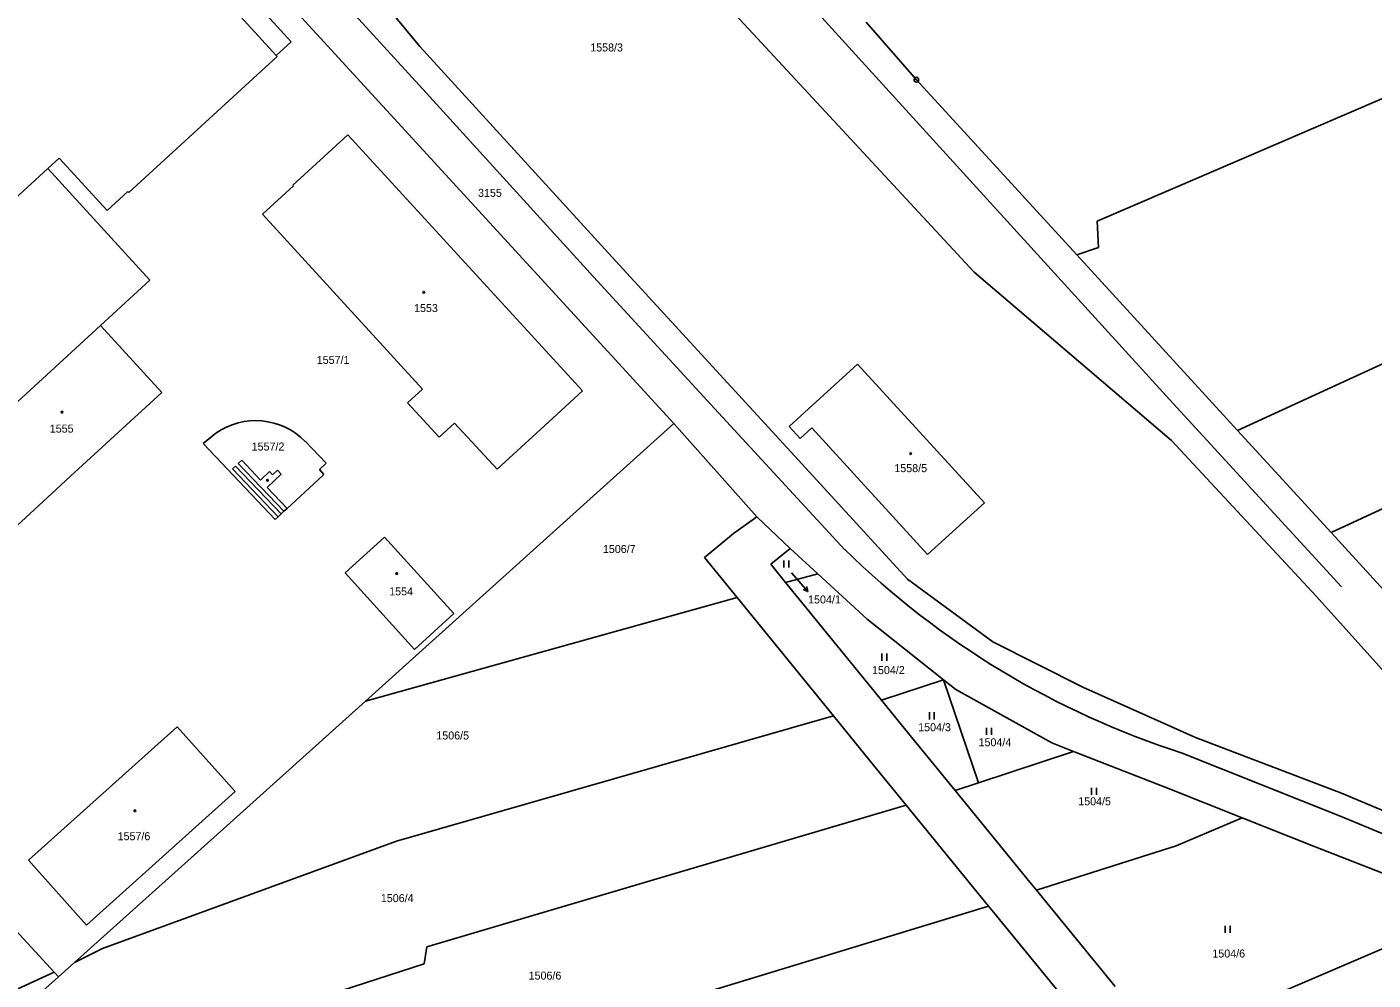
# Model space of a CAD drawing. Extents: x -736345 to -729997, y -1130177 to -1122501.
# Drawn here: x -733397.6 to -733111.6, y -1125578.7 to -1125376.3 of the extents above; entities that cross this region are included whole.
import ezdxf

# ---------------------------------------------------------------- set-up
doc = ezdxf.new("R2010")
doc.units = 0
for name, color, linetype in [('Vrstva 1', 7, 'Continuous'), ('Vrstva 10', 7, 'Continuous'), ('Vrstva 16', 7, 'Continuous'), ('Vrstva 18', 7, 'Continuous'), ('Vrstva 19', 7, 'Continuous'), ('Vrstva 25', 7, 'Continuous'), ('Vrstva 4', 7, 'Continuous')]:
    doc.layers.add(name, color=color, linetype=linetype)

msp = doc.modelspace()

# ---------------------------------------------------------------- linework, layer by layer
at = {"layer": 'Vrstva 1'}
for points in [[(-733260.21, -1125460.52), (-733397.15, -1125311.11)], [(-733367.71, -1125315.63), (-733314.19, -1125380.43)], [(-733296.73, -1125320.08), (-733196.34, -1125428.37)], [(-733341.49, -1125379.42), (-733377.89, -1125339.6)], [(-733219.34, -1125375.28), (-733208.63, -1125387.47)], [(-733344.66, -1125382.32), (-733341.49, -1125379.42)], [(-733344.44, -1125382.56), (-733375.99, -1125411.46)], [(-733344.66, -1125382.32), (-733344.44, -1125382.56)], [(-733272.56, -1125425.97), (-733314.19, -1125380.43)], [(-733208.63, -1125387.47), (-733174.55, -1125424.69)], [(-733170.25, -1125417.54), (-733109.61, -1125391.44)], [(-733329.48, -1125399.21), (-733341.13, -1125409.86)], [(-733279.6, -1125453.59), (-733329.48, -1125399.21)], [(-733390.81, -1125404.13), (-733393.23, -1125406.34)], [(-733380.61, -1125415.27), (-733390.81, -1125404.13)], [(-733393.23, -1125406.34), (-733409.16, -1125420.92)], [(-733393.23, -1125406.34), (-733371.5, -1125430.08)], [(-733376.2, -1125411.23), (-733380.61, -1125415.27)], [(-733375.99, -1125411.46), (-733376.2, -1125411.23)], [(-733340.98, -1125410.03), (-733347.58, -1125416.06)], [(-733341.13, -1125409.86), (-733340.98, -1125410.03)], [(-733347.58, -1125416.06), (-733313.58, -1125453.21)], [(-733169.99, -1125423.12), (-733170.25, -1125417.54)], [(-733174.55, -1125424.69), (-733169.99, -1125423.12)], [(-733174.55, -1125424.69), (-733140.42, -1125461.97)], [(-733232.17, -1125469.97), (-733272.56, -1125425.97)], [(-733196.34, -1125428.37), (-733154.46, -1125464.13)], [(-733371.5, -1125430.08), (-733381.98, -1125439.69)], [(-733140.42, -1125461.97), (-733081.18, -1125434.8)], [(-733413.76, -1125468.82), (-733381.98, -1125439.69)], [(-733381.98, -1125439.69), (-733369.01, -1125453.89)], [(-733233.22, -1125458.91), (-733221.18, -1125447.88)], [(-733221.18, -1125447.88), (-733194.19, -1125477.33)], [(-733369.01, -1125453.89), (-733388.36, -1125471.71)], [(-733313.58, -1125453.21), (-733316.78, -1125456.15)], [(-733285.07, -1125458.61), (-733279.6, -1125453.59)], [(-733316.78, -1125456.15), (-733310.07, -1125463.44)], [(-733297.75, -1125470.24), (-733285.07, -1125458.61)], [(-733235.65, -1125461.14), (-733233.22, -1125458.91)], [(-733120.54, -1125483.69), (-733067.84, -1125459.32)], [(-733357.5, -1125462.58), (-733360.17, -1125464.78)], [(-733260.21, -1125460.52), (-733325.69, -1125519.46)], [(-733310.07, -1125463.44), (-733306.79, -1125460.42)], [(-733306.79, -1125460.42), (-733297.75, -1125470.24)], [(-733260.21, -1125460.52), (-733242.52, -1125480.3)], [(-733233.31, -1125463.69), (-733235.65, -1125461.14)], [(-733230.88, -1125461.46), (-733233.31, -1125463.69)], [(-733206.26, -1125488.35), (-733230.88, -1125461.46)], [(-733140.42, -1125461.97), (-733120.54, -1125483.69)], [(-733360.17, -1125464.78), (-733344.92, -1125480.9)], [(-733334.03, -1125468.94), (-733338.55, -1125464.29)], [(-733154.46, -1125464.13), (-733123.67, -1125497.25)], [(-733335.74, -1125472.47), (-733334.54, -1125471.37)], [(-733335.48, -1125470.29), (-733334.03, -1125468.94)], [(-733334.54, -1125471.37), (-733335.48, -1125470.29)], [(-733210.52, -1125493.59), (-733232.17, -1125469.97)], [(-733391.36, -1125474.47), (-733400.73, -1125483.09)], [(-733388.36, -1125471.71), (-733391.36, -1125474.47)], [(-733342.36, -1125478.55), (-733335.74, -1125472.47)], [(-733194.19, -1125477.33), (-733206.26, -1125488.35)], [(-733344.26, -1125480.3), (-733343.6, -1125479.68)], [(-733343.6, -1125479.68), (-733343.02, -1125479.15)], [(-733343.02, -1125479.15), (-733342.36, -1125478.55)], [(-733344.92, -1125480.9), (-733344.26, -1125480.3)], [(-733242.52, -1125480.3), (-733247.48, -1125483.9)], [(-733242.52, -1125480.3), (-733235.48, -1125487.03)], [(-733321.68, -1125484.65), (-733330.05, -1125492.24)], [(-733321.68, -1125484.65), (-733306.95, -1125500.9)], [(-733247.48, -1125483.9), (-733253.69, -1125488.95)], [(-733120.54, -1125483.69), (-733102.6, -1125503.29)], [(-733235.48, -1125487.03), (-733239.61, -1125490.4)], [(-733229.56, -1125492.46), (-733235.48, -1125487.03)], [(-733246.75, -1125497.48), (-733253.69, -1125488.95)], [(-733236.43, -1125494.3), (-733239.61, -1125490.4)], [(-733315.32, -1125508.49), (-733330.05, -1125492.24)], [(-733229.56, -1125492.46), (-733236.43, -1125494.3)], [(-733216.09, -1125519.28), (-733236.43, -1125494.3)], [(-733219.13, -1125502.04), (-733229.56, -1125492.46)], [(-733192.41, -1125506.87), (-733210.52, -1125493.59)], [(-733123.67, -1125497.25), (-733090.84, -1125533.74)], [(-733246.75, -1125497.48), (-733325.69, -1125519.46)], [(-733246.75, -1125497.48), (-733226.29, -1125522.59)], [(-733306.95, -1125500.9), (-733315.32, -1125508.49)], [(-733219.13, -1125502.04), (-733202.86, -1125514.98)], [(-733173.27, -1125516.51), (-733192.41, -1125506.87)], [(-733216.09, -1125519.28), (-733202.86, -1125514.98)], [(-733202.86, -1125514.98), (-733200.27, -1125517.04)], [(-733195.48, -1125536.84), (-733202.86, -1125514.98)], [(-733200.27, -1125517.04), (-733179.89, -1125528.35)], [(-733149.35, -1125527.18), (-733173.27, -1125516.51)], [(-733325.69, -1125519.46), (-733355.16, -1125545.99)], [(-733210.61, -1125526), (-733216.09, -1125519.28)], [(-733226.29, -1125522.59), (-733319.08, -1125549.26)], [(-733226.29, -1125522.59), (-733218.37, -1125532.32)], [(-733365.73, -1125524.91), (-733397.34, -1125553.29)], [(-733353.37, -1125538.67), (-733365.73, -1125524.91)], [(-733200.44, -1125538.47), (-733210.61, -1125526)], [(-733175.24, -1125530.17), (-733179.89, -1125528.35)], [(-733118.32, -1125539.01), (-733149.35, -1125527.18)], [(-733195.48, -1125536.84), (-733175.24, -1125530.17)], [(-733175.24, -1125530.17), (-733155.1, -1125538.03)], [(-733218.37, -1125532.32), (-733210.82, -1125541.57)], [(-733195.48, -1125536.84), (-733200.44, -1125538.47)], [(-733384.99, -1125567.05), (-733353.37, -1125538.67)], [(-733200.44, -1125538.47), (-733184.55, -1125557.95)], [(-733155.1, -1125538.03), (-733139.4, -1125544.26)], [(-733075.54, -1125557.02), (-733118.32, -1125539.01)], [(-733210.82, -1125541.57), (-733312.66, -1125571.71)], [(-733210.82, -1125541.57), (-733193.31, -1125563.03)], [(-733355.16, -1125545.99), (-733387.54, -1125575.01)], [(-733139.4, -1125544.26), (-733153.45, -1125550.19)], [(-733139.4, -1125544.26), (-733124.63, -1125550.12)], [(-733381.55, -1125572.03), (-733319.08, -1125549.26)], [(-733183.16, -1125559.65), (-733153.45, -1125550.19)], [(-733089.96, -1125563.68), (-733124.63, -1125550.12)], [(-733397.34, -1125553.29), (-733384.99, -1125567.05)], [(-733412.17, -1125555.03), (-733391.86, -1125577.04)], [(-733183.16, -1125559.65), (-733184.55, -1125557.95)], [(-733171.14, -1125574.33), (-733183.16, -1125559.65)], [(-733193.31, -1125563.03), (-733304.38, -1125596.92)], [(-733193.31, -1125563.03), (-733192.29, -1125564.28)], [(-733192.29, -1125564.28), (-733178.89, -1125580.67)], [(-733089.96, -1125563.68), (-733137.08, -1125583.88)], [(-733313.27, -1125575.31), (-733312.66, -1125571.71)], [(-733387.54, -1125575.01), (-733381.55, -1125572.03)], [(-733166.4, -1125580.1), (-733171.14, -1125574.33)], [(-733403.09, -1125582.26), (-733391.86, -1125577.04)], [(-733390.93, -1125578.05), (-733391.86, -1125577.04)], [(-733387.54, -1125575.01), (-733390.93, -1125578.05)], [(-733363.71, -1125591.67), (-733313.27, -1125575.31)], [(-733390.93, -1125578.05), (-733399.56, -1125585.78)]]:
    msp.add_lwpolyline(points, dxfattribs=at)
msp.add_arc((-733349.034, -1125474.622), 14.72, 44.53314, 125.10972, dxfattribs=at)
at = {"layer": 'Vrstva 10'}
for points in [[(-733346.77, -1125353.12), (-733312.01, -1125391.12)], [(-733197.98, -1125408.03), (-733229.48, -1125373.51)], [(-733312.01, -1125391.12), (-733277.29, -1125429.32)], [(-733154.87, -1125455.39), (-733197.98, -1125408.03)], [(-733277.29, -1125429.32), (-733250.73, -1125458.21)], [(-733118.29, -1125495.22), (-733154.87, -1125455.39)], [(-733250.73, -1125458.21), (-733223.84, -1125487.33)], [(-733152.17, -1125530.55), (-733118.41, -1125544.02)], [(-733076.41, -1125561.41), (-733118.41, -1125544.02)]]:
    msp.add_lwpolyline(points, dxfattribs=at)
msp.add_arc((-733096.102, -1125356.541), 182.819, 225.63169, 252.14238, dxfattribs=at)
at = {"layer": 'Vrstva 16'}
msp.add_lwpolyline([(-733235.18, -1125492.25), (-733233.66, -1125493.97)], dxfattribs=at)
at = {"layer": 'Vrstva 25'}
for points in [[(-733236.817, -1125491.115), (-733236.817, -1125489.615)], [(-733235.783, -1125491.115), (-733235.783, -1125489.615)], [(-733233.66, -1125493.97), (-733231.68, -1125496.223)], [(-733231.965, -1125495.142), (-733231.68, -1125496.223), (-733232.716, -1125495.802)], [(-733215.957, -1125510.895), (-733215.957, -1125509.395)], [(-733214.923, -1125510.895), (-733214.923, -1125509.395)], [(-733205.887, -1125523.355), (-733205.887, -1125521.855)], [(-733204.853, -1125523.355), (-733204.853, -1125521.855)], [(-733193.757, -1125526.655), (-733193.757, -1125525.155)], [(-733192.723, -1125526.655), (-733192.723, -1125525.155)], [(-733171.437, -1125539.385), (-733171.437, -1125537.885)], [(-733170.403, -1125539.385), (-733170.403, -1125537.885)], [(-733143.017, -1125568.685), (-733143.017, -1125567.185)], [(-733141.983, -1125568.685), (-733141.983, -1125567.185)]]:
    msp.add_lwpolyline(points, dxfattribs=at)
for centre, radius in [((-733208.63, -1125387.47), 0.5), ((-733208.63, -1125387.47), 0.032), ((-733313.31, -1125432.63), 0.175), ((-733390.19, -1125458.09), 0.175), ((-733209.86, -1125466.93), 0.175), ((-733346.53, -1125472.59), 0.175), ((-733319.06, -1125492.38), 0.175), ((-733374.7, -1125542.78), 0.175)]:
    msp.add_circle(centre, radius, dxfattribs=at)
at = {"layer": 'Vrstva 4'}
for points in [[(-733376.6, -1125347.38), (-733344.66, -1125382.32)], [(-733352.01, -1125468.31), (-733352.74, -1125469)], [(-733348.04, -1125472.53), (-733352.01, -1125468.31)], [(-733353.32, -1125469.54), (-733353.97, -1125470.16)], [(-733353.97, -1125470.16), (-733344.26, -1125480.3)], [(-733343.6, -1125479.68), (-733353.32, -1125469.54)], [(-733352.74, -1125469), (-733343.02, -1125479.15)], [(-733346.1, -1125470.7), (-733348.04, -1125472.53)], [(-733346.56, -1125474.09), (-733343.6, -1125471.3)], [(-733345.45, -1125471.39), (-733346.1, -1125470.7)], [(-733344.42, -1125470.43), (-733345.45, -1125471.39)], [(-733343.6, -1125471.3), (-733344.42, -1125470.43)], [(-733342.36, -1125478.55), (-733346.56, -1125474.09)]]:
    msp.add_lwpolyline(points, dxfattribs=at)

# ---------------------------------------------------------------- texts
at = {"layer": 'Vrstva 16'}
msp.add_text('1504/1', height=1.7, dxfattribs=at).set_placement((-733231.66, -1125498.74))
at = {"layer": 'Vrstva 18'}
for s, height, p in [('1558/3', 1.7, (-733277.95, -1125381.48)), ('3155', 1.7, (-733301.79, -1125412.36)), ('1557/1', 1.7, (-733336.06, -1125447.85)), ('1506/7', 1.7, (-733275.26, -1125488.02)), ('1504/1', 0.1, (-733234.98, -1125492.05)), ('1506/5', 1.7, (-733310.65, -1125527.63)), ('1504/3', 1.7, (-733208.27, -1125525.87)), ('1504/4', 1.7, (-733195.44, -1125529.07)), ('1504/5', 1.7, (-733174.26, -1125541.62)), ('1506/4', 1.7, (-733322.44, -1125562.18)), ('1504/6', 1.7, (-733145.76, -1125573.95)), ('1506/6', 1.7, (-733291.04, -1125578.64))]:
    msp.add_text(s, height=height, dxfattribs=at).set_placement(p)
msp.add_text('1504/2', height=1.7, rotation=0.2, dxfattribs=at).set_placement((-733218.071, -1125513.75))
at = {"layer": 'Vrstva 19'}
for s, p in [('1553', (-733315.38, -1125436.83)), ('1555', (-733392.78, -1125462.44)), ('1557/2', (-733349.89, -1125466.25)), ('1558/5', (-733213.33, -1125470.84)), ('1554', (-733320.67, -1125497.02)), ('1557/6', (-733378.37, -1125549.03))]:
    msp.add_text(s, height=1.7, dxfattribs=at).set_placement(p)

doc.saveas('drawing.dxf')
